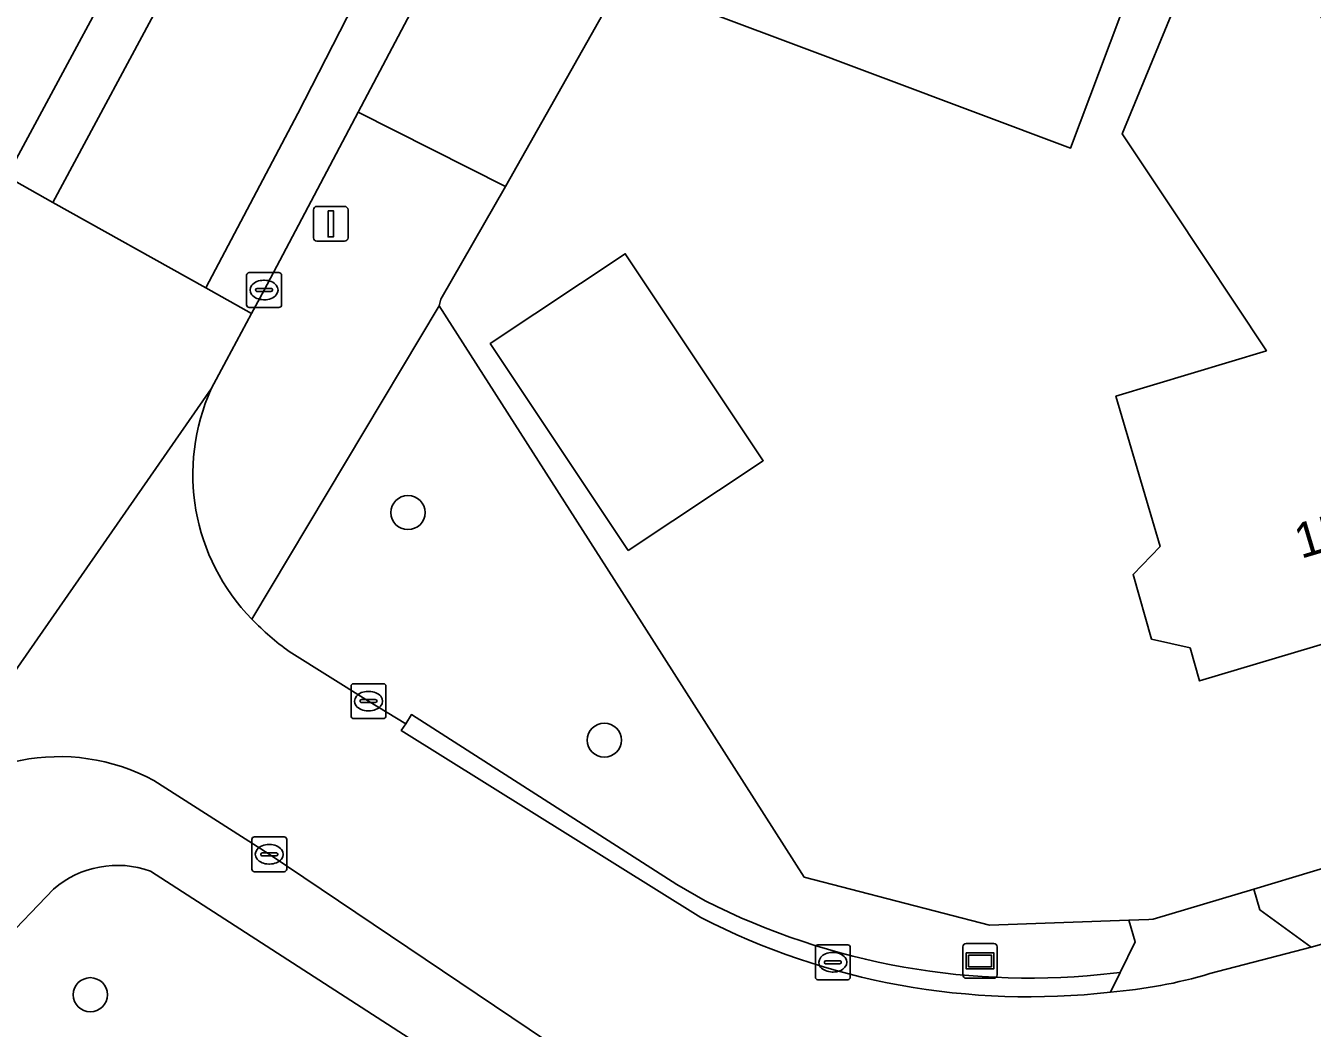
# Model space of a CAD drawing. Extents: x 162879 to 165540, y 384011 to 385181.
# Drawn here: x 164340.65 to 164377.54, y 384556.3 to 384585.06 of the extents above; entities that cross this region are included whole.
import ezdxf

# ---------------------------------------------------------------- set-up
doc = ezdxf.new("R2010")
doc.units = 0
for name, color, linetype in [('IMGEO_Boom', 7, 'Continuous'), ('IMGEO_Erf', 7, 'Continuous'), ('IMGEO_Groenvoorziening', 7, 'Continuous'), ('IMGEO_Kolk', 7, 'Continuous'), ('IMGEO_Lichtmast', 7, 'Continuous'), ('IMGEO_Pand', 7, 'Continuous'), ('IMGEO_Pand_nummerreeks', 7, 'Continuous'), ('IMGEO_Parkeervlak_open', 7, 'Continuous'), ('IMGEO_Rijbaan_lokaal_gesloten', 7, 'Continuous'), ('IMGEO_Rijbaan_lokaal_open', 7, 'Continuous'), ('IMGEO_Voetpad_open', 7, 'Continuous'), ('IMGEO_Wegwijzer', 7, 'Continuous')]:
    doc.layers.add(name, color=color, linetype=linetype)

msp = doc.modelspace()

# ---------------------------------------------------------------- linework, layer by layer
at = {"layer": 'IMGEO_Boom'}
for centre in [(164351.608, 384571.094), (164357.239, 384564.566), (164342.5, 384557.264)]:
    msp.add_circle(centre, 0.489, dxfattribs=at)
at = {"layer": 'IMGEO_Erf'}
for points in [[(164382.927, 384568.841), (164374.307, 384566.268), (164374.035, 384567.211), (164372.932, 384567.459), (164372.398, 384569.321), (164373.175, 384570.123), (164371.905, 384574.431), (164376.223, 384575.739), (164373.518, 384579.807), (164372.087, 384581.958), (164373.989, 384586.583), (164375.144, 384589.391), (164378.237, 384584.631)], [(164372.574, 384586.792), (164370.607, 384581.554), (164362.436, 384584.622), (164357.755, 384586.38)], [(164357.2, 384585.398), (164354.403, 384580.448), (164352.553, 384577.219), (164352.5, 384577.028), (164357.517, 384569.174), (164362.971, 384560.638), (164368.284, 384559.261), (164372.278, 384559.404), (164372.848, 384559.424), (164372.973, 384559.428), (164375.858, 384560.295), (164380.992, 384561.84)]]:
    msp.add_lwpolyline(points, dxfattribs=at)
msp.add_lwpolyline([(164357.924, 384570.006), (164353.969, 384575.945), (164357.84, 384578.52), (164361.795, 384572.581)], close=True, dxfattribs=at)
at = {"layer": 'IMGEO_Groenvoorziening'}
for points in [[(164357.517, 384569.174), (164352.5, 384577.028), (164347.133, 384568.036)], [(164371.839, 384557.882), (164372.028, 384557.904), (164372.457, 384558.783), (164372.278, 384559.404), (164368.284, 384559.261), (164362.971, 384560.638), (164357.517, 384569.174)], [(164348.201, 384567.111), (164350.477, 384565.686), (164351.545, 384565.039), (164351.707, 384565.3), (164359.313, 384560.43), (164360.125, 384559.959)], [(164351.935, 384555.827), (164344.223, 384560.812)], [(164341.447, 384560.295), (164339.928, 384558.706), (164338.42, 384557.38), (164335.891, 384554.754), (164333.164, 384552.108), (164332.093, 384551.069), (164328.081, 384547.382), (164330.834, 384544.129), (164333.461, 384544.895), (164334.009, 384543.621), (164348.324, 384547.746), (164351.935, 384555.827)]]:
    msp.add_lwpolyline(points, dxfattribs=at)
msp.add_lwpolyline([(164380.992, 384561.84), (164375.858, 384560.295), (164376.037, 384559.702), (164377.506, 384558.632), (164381.569, 384559.781)], close=True, dxfattribs=at)
for centre, radius, start, end in [((164353.05, 384573.789), 8.253, 224.1935, 234.0145), ((164343.28, 384558.162), 2.813, 70.4224, 130.6774), ((164369.427, 384578.347), 20.607, 243.1678, 276.723)]:
    msp.add_arc(centre, radius, start, end, dxfattribs=at)
at = {"layer": 'IMGEO_Kolk'}
for p, q in [((164346.982, 384577.054), (164346.982, 384577.906)), ((164347.057, 384577.98), (164347.909, 384577.98)), ((164347.983, 384577.906), (164347.983, 384577.054)), ((164347.241, 384577.474), (164347.241, 384577.486)), ((164347.284, 384577.523), (164347.682, 384577.523)), ((164347.47, 384577.76), (164347.495, 384577.76)), ((164347.725, 384577.486), (164347.725, 384577.474)), ((164347.679, 384577.437), (164347.281, 384577.437)), ((164347.493, 384577.2), (164347.468, 384577.2)), ((164347.909, 384576.98), (164347.057, 384576.98)), ((164349.976, 384565.26), (164349.976, 384566.112)), ((164350.051, 384566.186), (164350.903, 384566.186)), ((164350.977, 384566.112), (164350.977, 384565.26)), ((164350.235, 384565.68), (164350.235, 384565.692)), ((164350.278, 384565.729), (164350.676, 384565.729)), ((164350.464, 384565.966), (164350.489, 384565.966)), ((164350.719, 384565.692), (164350.719, 384565.68)), ((164350.673, 384565.643), (164350.275, 384565.643)), ((164350.487, 384565.406), (164350.462, 384565.406)), ((164350.903, 384565.186), (164350.051, 384565.186)), ((164347.131, 384560.866), (164347.131, 384561.718)), ((164347.206, 384561.792), (164348.058, 384561.792)), ((164348.132, 384561.718), (164348.132, 384560.866)), ((164347.39, 384561.286), (164347.39, 384561.298)), ((164347.828, 384561.249), (164347.43, 384561.249)), ((164347.433, 384561.335), (164347.831, 384561.335)), ((164347.619, 384561.572), (164347.644, 384561.572)), ((164347.874, 384561.298), (164347.874, 384561.286)), ((164347.642, 384561.012), (164347.617, 384561.012)), ((164348.058, 384560.792), (164347.206, 384560.792)), ((164363.365, 384558.695), (164364.217, 384558.695)), ((164363.29, 384557.769), (164363.29, 384558.621)), ((164363.778, 384558.475), (164363.803, 384558.475)), ((164364.291, 384558.621), (164364.291, 384557.769)), ((164363.549, 384558.189), (164363.549, 384558.201)), ((164363.987, 384558.152), (164363.589, 384558.152)), ((164363.592, 384558.238), (164363.99, 384558.238)), ((164364.033, 384558.201), (164364.033, 384558.189)), ((164364.217, 384557.695), (164363.365, 384557.695)), ((164363.801, 384557.915), (164363.776, 384557.915))]:
    msp.add_line(p, q, dxfattribs=at)
for points in [[(164346.982, 384577.054), (164346.982, 384577.906)], [(164347.057, 384577.98), (164347.909, 384577.98)], [(164347.983, 384577.906), (164347.983, 384577.054)], [(164347.909, 384576.98), (164347.057, 384576.98)], [(164349.976, 384565.26), (164349.976, 384566.112)], [(164350.051, 384566.186), (164350.903, 384566.186)], [(164350.977, 384566.112), (164350.977, 384565.26)], [(164350.903, 384565.186), (164350.051, 384565.186)], [(164347.131, 384560.866), (164347.131, 384561.718)], [(164347.206, 384561.792), (164348.058, 384561.792)], [(164348.132, 384561.718), (164348.132, 384560.866)], [(164348.058, 384560.792), (164347.206, 384560.792)], [(164363.365, 384558.695), (164364.217, 384558.695)], [(164363.29, 384557.769), (164363.29, 384558.621)], [(164364.291, 384558.621), (164364.291, 384557.769)], [(164364.217, 384557.695), (164363.365, 384557.695)]]:
    msp.add_lwpolyline(points, dxfattribs=at)
for centre, radius, start, end in [((164347.059, 384577.904), 0.0765, 91.552, 178.448), ((164347.059, 384577.904), 0.0765, 91.552, 178.448), ((164347.907, 384577.904), 0.0765, 1.552, 88.448), ((164347.907, 384577.904), 0.0765, 1.552, 88.448), ((164347.281, 384577.483), 0.0403, 85.8775, 175.7526), ((164347.278, 384577.473), 0.0366, 178.938, 274.7102), ((164347.682, 384577.48), 0.043, 264.8664, 352.4533), ((164347.686, 384577.485), 0.0386, 1.7309, 96.639), ((164347.059, 384577.056), 0.0765, 181.552, 268.448), ((164347.059, 384577.056), 0.0765, 181.552, 268.448), ((164347.907, 384577.056), 0.0765, 271.552, 358.448), ((164347.907, 384577.056), 0.0765, 271.552, 358.448), ((164350.053, 384566.11), 0.0765, 91.552, 178.448), ((164350.053, 384566.11), 0.0765, 91.552, 178.448), ((164350.901, 384566.11), 0.0765, 1.552, 88.448), ((164350.901, 384566.11), 0.0765, 1.552, 88.448), ((164350.275, 384565.689), 0.0403, 85.8775, 175.7526), ((164350.272, 384565.679), 0.0366, 178.938, 274.7102), ((164350.676, 384565.686), 0.043, 264.8664, 352.4533), ((164350.68, 384565.691), 0.0386, 1.7309, 96.639), ((164350.053, 384565.262), 0.0765, 181.552, 268.448), ((164350.053, 384565.262), 0.0765, 181.552, 268.448), ((164350.901, 384565.262), 0.0765, 271.552, 358.448), ((164350.901, 384565.262), 0.0765, 271.552, 358.448), ((164347.208, 384561.716), 0.0765, 91.552, 178.448), ((164347.208, 384561.716), 0.0765, 91.552, 178.448), ((164348.056, 384561.716), 0.0765, 1.552, 88.448), ((164348.056, 384561.716), 0.0765, 1.552, 88.448), ((164347.43, 384561.295), 0.0403, 85.8775, 175.7526), ((164347.427, 384561.285), 0.0366, 178.938, 274.7102), ((164347.831, 384561.292), 0.043, 264.8664, 352.4533), ((164347.835, 384561.297), 0.0386, 1.7309, 96.639), ((164347.208, 384560.868), 0.0765, 181.552, 268.448), ((164347.208, 384560.868), 0.0765, 181.552, 268.448), ((164348.056, 384560.868), 0.0765, 271.552, 358.448), ((164348.056, 384560.868), 0.0765, 271.552, 358.448), ((164363.367, 384558.619), 0.0765, 91.552, 178.448), ((164363.367, 384558.619), 0.0765, 91.552, 178.448), ((164364.215, 384558.619), 0.0765, 1.552, 88.448), ((164364.215, 384558.619), 0.0765, 1.552, 88.448), ((164363.589, 384558.198), 0.0403, 85.8775, 175.7526), ((164363.586, 384558.188), 0.0366, 178.938, 274.7102), ((164363.99, 384558.195), 0.043, 264.8664, 352.4533), ((164363.994, 384558.2), 0.0386, 1.7309, 96.639), ((164363.367, 384557.771), 0.0765, 181.552, 268.448), ((164363.367, 384557.771), 0.0765, 181.552, 268.448), ((164364.215, 384557.771), 0.0765, 271.552, 358.448), ((164364.215, 384557.771), 0.0765, 271.552, 358.448)]:
    msp.add_arc(centre, radius, start, end, dxfattribs=at)
for centre, major_axis, ratio, start_param, end_param in [((164347.469, 384577.48), (-0.387, 0.002), 0.722429, 4.712389, 7.853982), ((164347.494, 384577.48), (-0.39, 0.002), 0.717154, 1.570796, 4.712389), ((164350.463, 384565.686), (-0.387, 0.002), 0.722429, 4.712389, 7.853982), ((164350.488, 384565.686), (-0.39, 0.002), 0.717154, 1.570796, 4.712389), ((164347.618, 384561.292), (-0.387, 0.002), 0.722429, 4.712389, 7.853982), ((164347.643, 384561.292), (-0.39, 0.002), 0.717154, 1.570796, 4.712389), ((164363.777, 384558.195), (-0.387, 0.002), 0.722429, 4.712389, 7.853982), ((164363.802, 384558.195), (-0.39, 0.002), 0.717154, 1.570796, 4.712389)]:
    msp.add_ellipse(centre, major_axis=major_axis, ratio=ratio, start_param=start_param, end_param=end_param, dxfattribs=at)
at = {"layer": 'IMGEO_Lichtmast'}
for p, q in [((164348.899, 384578.979), (164348.899, 384579.779)), ((164348.899, 384579.779), (164348.899, 384578.979)), ((164348.999, 384579.879), (164349.789, 384579.879)), ((164349.789, 384579.879), (164348.999, 384579.879)), ((164349.889, 384579.779), (164349.889, 384578.979)), ((164349.889, 384578.979), (164349.889, 384579.779)), ((164349.789, 384578.879), (164348.999, 384578.879)), ((164348.999, 384578.879), (164349.789, 384578.879))]:
    msp.add_line(p, q, dxfattribs=at)
msp.add_lwpolyline([(164349.319, 384579.754), (164349.469, 384579.754), (164349.469, 384579.004), (164349.319, 384579.004), (164349.319, 384579.754)], dxfattribs=at)
for centre, start, end in [((164348.999, 384579.779), 90, 180), ((164348.999, 384579.779), 90, 180), ((164349.789, 384579.779), 0, 90), ((164349.789, 384579.779), 360, 90), ((164348.999, 384578.979), 180, 270), ((164348.999, 384578.979), 180, 270), ((164349.789, 384578.979), 270, 0), ((164349.789, 384578.979), 270, 0)]:
    msp.add_arc(centre, 0.1, start, end, dxfattribs=at)
at = {"layer": 'IMGEO_Pand'}
for points in [[(164357.755, 384586.38), (164362.436, 384584.622), (164370.607, 384581.554), (164372.574, 384586.792), (164372.953, 384587.803), (164368.395, 384589.515), (164364.783, 384590.871), (164360.102, 384592.629)], [(164378.237, 384584.631), (164375.144, 384589.391), (164373.989, 384586.583), (164372.087, 384581.958), (164373.518, 384579.807), (164376.223, 384575.739), (164371.905, 384574.431), (164373.175, 384570.123), (164372.398, 384569.321), (164372.932, 384567.459), (164374.035, 384567.211), (164374.307, 384566.268), (164382.927, 384568.841), (164382.677, 384569.735), (164387.287, 384571.149), (164380.91, 384580.649)], [(164357.924, 384570.006), (164361.795, 384572.581), (164357.84, 384578.52), (164353.969, 384575.945)]]:
    msp.add_lwpolyline(points, close=True, dxfattribs=at)
at = {"layer": 'IMGEO_Parkeervlak_open'}
msp.add_lwpolyline([(164340.104, 384580.734), (164344.513, 384588.929)], dxfattribs=at)
at = {"layer": 'IMGEO_Rijbaan_lokaal_gesloten'}
for points in [[(164344.513, 384588.929), (164340.104, 384580.734), (164341.421, 384579.992), (164344.878, 384586.425), (164349.973, 384595.917), (164353.35, 384603.566), (164356.222, 384611.177), (164358.24, 384616.924), (164367.051, 384642.631)], [(164367.051, 384642.631), (164358.24, 384616.924), (164356.222, 384611.177), (164353.35, 384603.566), (164349.973, 384595.917), (164344.878, 384586.425), (164341.421, 384579.992), (164345.808, 384577.539), (164348.451, 384582.542), (164357.854, 384600.926), (164371.904, 384641.543)], [(164371.904, 384641.543), (164357.854, 384600.926), (164348.451, 384582.542), (164345.808, 384577.539), (164347.121, 384576.805), (164347.483, 384577.48), (164350.181, 384582.586), (164352.833, 384587.618), (164353.704, 384589.272), (164356.79, 384595.043), (164357.713, 384597.167), (164360.017, 384602.646), (164360.693, 384604.483), (164369.289, 384629.355), (164369.323, 384629.453), (164369.716, 384630.619), (164371.43, 384635.723)], [(164335.56, 384560.049), (164337.174, 384561.99), (164345.968, 384574.645), (164346.406, 384575.471), (164347.121, 384576.805), (164345.808, 384577.539), (164341.421, 384579.992), (164340.104, 384580.734), (164338.582, 384577.92), (164337.538, 384576.068), (164336.233, 384573.888), (164335.332, 384572.438)], [(164345.968, 384574.645), (164337.174, 384561.99)], [(164428.697, 384568.797), (164427.299, 384573.345), (164422.659, 384571.99), (164418.418, 384570.637), (164414.711, 384569.595), (164405.884, 384566.935), (164400.519, 384565.336), (164391.889, 384562.782), (164388.061, 384561.657), (164385.108, 384560.796), (164382.918, 384560.157), (164381.569, 384559.781), (164377.506, 384558.632), (164376.553, 384558.382), (164374.599, 384557.869)], [(164360.01, 384559.477), (164351.416, 384564.847), (164351.545, 384565.039), (164350.477, 384565.686), (164348.201, 384567.111)], [(164344.325, 384563.405), (164347.632, 384561.292), (164356.079, 384555.602)]]:
    msp.add_lwpolyline(points, dxfattribs=at)
for centre, radius, start, end in [((164351.386, 384572.193), 5.947, 155.651, 224.3432), ((164353.05, 384573.789), 8.253, 224.1935, 234.0145), ((164341.604, 384558.379), 5.715, 61.5681, 140.8175), ((164369.408, 384577.769), 20.565, 242.8077, 276.5423), ((164370.701, 384570.872), 13.574, 274.4355, 286.6872)]:
    msp.add_arc(centre, radius, start, end, dxfattribs=at)
at = {"layer": 'IMGEO_Rijbaan_lokaal_open'}
for points in [[(164360.125, 384559.959), (164359.313, 384560.43), (164351.707, 384565.3), (164351.545, 384565.039)], [(164351.545, 384565.039), (164351.416, 384564.847), (164360.01, 384559.477)], [(164371.751, 384557.338), (164372.028, 384557.904), (164371.839, 384557.882)]]:
    msp.add_lwpolyline(points, dxfattribs=at)
for centre, radius, start, end in [((164369.427, 384578.347), 20.607, 243.1678, 276.723), ((164369.408, 384577.769), 20.565, 242.8077, 276.5423)]:
    msp.add_arc(centre, radius, start, end, dxfattribs=at)
at = {"layer": 'IMGEO_Voetpad_open'}
msp.add_lwpolyline([(164357.2, 384585.398), (164352.833, 384587.618), (164350.181, 384582.586), (164354.403, 384580.448)], close=True, dxfattribs=at)
for points in [[(164352.5, 384577.028), (164352.553, 384577.219), (164354.403, 384580.448), (164350.181, 384582.586), (164347.483, 384577.48), (164347.121, 384576.805), (164346.406, 384575.471), (164345.968, 384574.645)], [(164347.133, 384568.036), (164352.5, 384577.028)], [(164356.079, 384555.602), (164347.632, 384561.292), (164344.325, 384563.405)], [(164337.174, 384561.99), (164339.928, 384558.706), (164341.447, 384560.295)], [(164344.223, 384560.812), (164351.935, 384555.827), (164355.299, 384553.69)], [(164376.037, 384559.702), (164375.858, 384560.295), (164372.973, 384559.428), (164372.848, 384559.424), (164372.278, 384559.404), (164372.457, 384558.783), (164372.028, 384557.904), (164371.751, 384557.338)], [(164374.599, 384557.869), (164376.553, 384558.382), (164377.506, 384558.632), (164376.037, 384559.702)]]:
    msp.add_lwpolyline(points, dxfattribs=at)
for centre, radius, start, end in [((164351.386, 384572.193), 5.947, 155.651, 224.3432), ((164341.604, 384558.379), 5.715, 61.5681, 140.8175), ((164343.28, 384558.162), 2.813, 70.4224, 130.6774), ((164370.701, 384570.872), 13.574, 274.4355, 286.6872)]:
    msp.add_arc(centre, radius, start, end, dxfattribs=at)
at = {"layer": 'IMGEO_Wegwijzer'}
for p, q in [((164367.615, 384558.735), (164368.405, 384558.735)), ((164368.405, 384558.735), (164367.615, 384558.735)), ((164367.515, 384557.835), (164367.515, 384558.635)), ((164367.515, 384558.635), (164367.515, 384557.835)), ((164368.505, 384558.635), (164368.505, 384557.835)), ((164368.505, 384557.835), (164368.505, 384558.635)), ((164368.405, 384557.735), (164367.615, 384557.735)), ((164367.615, 384557.735), (164368.405, 384557.735))]:
    msp.add_line(p, q, dxfattribs=at)
for points in [[(164367.616, 384558.467), (164368.404, 384558.467), (164368.404, 384558.003), (164367.616, 384558.003), (164367.616, 384558.467)], [(164367.681, 384558.402), (164367.681, 384558.068), (164368.339, 384558.068), (164368.339, 384558.402), (164367.681, 384558.402)]]:
    msp.add_lwpolyline(points, dxfattribs=at)
for centre, start, end in [((164367.615, 384558.635), 90, 180), ((164367.615, 384558.635), 90, 180), ((164368.405, 384558.635), 0, 90), ((164368.405, 384558.635), 360, 90), ((164367.615, 384557.835), 180, 270), ((164367.615, 384557.835), 180, 270), ((164368.405, 384557.835), 270, 0), ((164368.405, 384557.835), 270, 0)]:
    msp.add_arc(centre, 0.1, start, end, dxfattribs=at)

# ---------------------------------------------------------------- texts
at = {"layer": 'IMGEO_Pand_nummerreeks'}
msp.add_text('1B', height=1, rotation=16.6199, dxfattribs=at).set_placement((164377.213, 384569.765))

doc.saveas('drawing.dxf')
